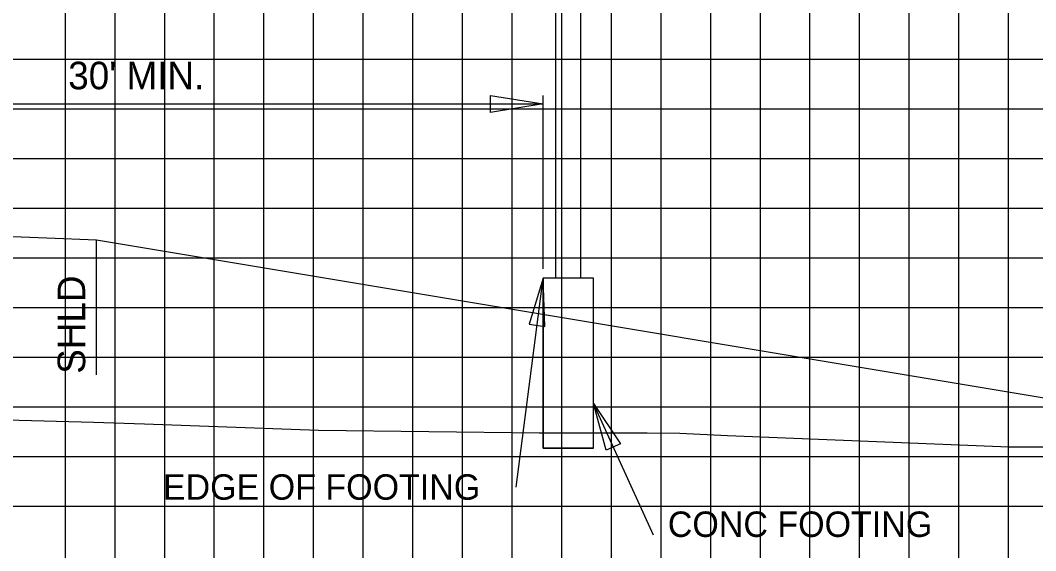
# Model space of a CAD drawing. Extents: x 1797809 to 2198143, y 249608 to 1237864.
# Drawn here: x 2195802.89 to 2195843.8, y 1237264.31 to 1237285.68 of the extents above; entities that cross this region are included whole.
import ezdxf

# ---------------------------------------------------------------- set-up
doc = ezdxf.new("R2010")
doc.units = 0
for name, color, linetype in [('3', 7, 'Continuous'), ('DESIGN - SHEET - Light Grid', 7, 'Continuous'), ('DESIGN - TRAFFIC CONTROL PERMANENT - Signs', 7, 'Continuous'), ('GSDIMS', 7, 'Continuous'), ('GSSHT', 7, 'Continuous'), ('Level 55', 7, 'Continuous'), ('Level 61', 7, 'Continuous'), ('V7Level1', 7, 'Continuous')]:
    doc.layers.add(name, color=color, linetype=linetype)

msp = doc.modelspace()

# ---------------------------------------------------------------- linework, layer by layer
at = {"layer": '3'}
for p, q in [((2195824.457, 1237296.419), (2195824.457, 1237275.294)), ((2195825.457, 1237296.419), (2195825.457, 1237275.294)), ((2195823.957, 1237275.665), (2195823.957, 1237282.653)), ((2195822.865, 1237266.868), (2195823.957, 1237275.294)), ((2195823.957, 1237268.442), (2195823.957, 1237275.294)), ((2195825.982, 1237275.294), (2195823.957, 1237275.294)), ((2195825.982, 1237268.442), (2195825.982, 1237275.294)), ((2195828.408, 1237264.931), (2195825.982, 1237270.233)), ((2195825.982, 1237268.442), (2195823.957, 1237268.442))]:
    msp.add_line(p, q, dxfattribs=at)
at = {"layer": 'DESIGN - SHEET - Light Grid'}
msp.add_lwpolyline([(2195845.52, 1237268.476), (2195843.58, 1237268.476), (2195842.73, 1237268.476), (2195831.377, 1237268.931), (2195829.46, 1237269.025), (2195828.141, 1237269.036), (2195826.695, 1237269.036), (2195824.93, 1237269.036), (2195823.799, 1237269.044), (2195814.908, 1237269.143), (2195807.888, 1237269.408), (2195805.837, 1237269.467), (2195801.343, 1237269.596)], dxfattribs=at)
at = {"layer": 'DESIGN - TRAFFIC CONTROL PERMANENT - Signs'}
msp.add_lwpolyline([(2195853.09, 1237268.957), (2195805.957, 1237276.813), (2195803.957, 1237276.893), (2195795.03, 1237277.25), (2195794.957, 1237277.323), (2195793.957, 1237277.363), (2195781.957, 1237277.627), (2195769.957, 1237277.891), (2195757.957, 1237278.155), (2195745.957, 1237278.419), (2195734.707, 1237278.171)], dxfattribs=at)
at = {"layer": 'GSDIMS'}
msp.add_line((2195805.957, 1237271.398), (2195805.957, 1237276.813), dxfattribs=at)
for points in [[(2195823.957, 1237282.306), (2195821.829, 1237281.959), (2195821.829, 1237282.653)], [(2195823.957, 1237275.294), (2195823.393, 1237273.429), (2195824.028, 1237273.346)], [(2195825.982, 1237270.233), (2195827.073, 1237268.618), (2195826.49, 1237268.352)]]:
    msp.add_lwpolyline(points, close=True, dxfattribs=at)
at = {"layer": 'GSSHT'}
for p, q in [((2195804.707, 1237258.106), (2195804.707, 1237318.106)), ((2195806.707, 1237258.106), (2195806.707, 1237318.106)), ((2195808.707, 1237258.106), (2195808.707, 1237318.106)), ((2195810.707, 1237258.106), (2195810.707, 1237318.106)), ((2195812.707, 1237258.106), (2195812.707, 1237318.106)), ((2195814.707, 1237258.106), (2195814.707, 1237318.106)), ((2195816.707, 1237258.106), (2195816.707, 1237318.106)), ((2195818.707, 1237258.106), (2195818.707, 1237318.106)), ((2195820.707, 1237258.106), (2195820.707, 1237318.106)), ((2195822.707, 1237258.106), (2195822.707, 1237318.106)), ((2195824.707, 1237258.106), (2195824.707, 1237318.106)), ((2195826.707, 1237258.106), (2195826.707, 1237318.106)), ((2195828.707, 1237258.106), (2195828.707, 1237318.106)), ((2195830.707, 1237258.106), (2195830.707, 1237318.106)), ((2195832.707, 1237258.106), (2195832.707, 1237318.106)), ((2195834.707, 1237258.106), (2195834.707, 1237318.106)), ((2195836.707, 1237258.106), (2195836.707, 1237318.106)), ((2195838.707, 1237258.106), (2195838.707, 1237318.106)), ((2195840.707, 1237258.106), (2195840.707, 1237318.106)), ((2195842.707, 1237258.106), (2195842.707, 1237318.106)), ((2195734.707, 1237284.106), (2195864.707, 1237284.106)), ((2195734.707, 1237282.106), (2195864.707, 1237282.106)), ((2195734.707, 1237280.106), (2195864.707, 1237280.106)), ((2195734.707, 1237278.106), (2195864.707, 1237278.106)), ((2195734.707, 1237276.106), (2195864.707, 1237276.106)), ((2195734.707, 1237274.106), (2195864.707, 1237274.106)), ((2195734.707, 1237272.106), (2195864.707, 1237272.106)), ((2195734.707, 1237270.106), (2195864.707, 1237270.106)), ((2195734.707, 1237268.106), (2195864.707, 1237268.106)), ((2195734.707, 1237266.106), (2195864.707, 1237266.106))]:
    msp.add_line(p, q, dxfattribs=at)
at = {"layer": 'Level 61'}
msp.add_line((2195793.957, 1237282.306), (2195823.957, 1237282.306), dxfattribs=at)
at = {"layer": 'V7Level1'}
msp.add_lwpolyline([(2195823.957, 1237268.442), (2195825.982, 1237268.442), (2195825.982, 1237275.294), (2195823.957, 1237275.294)], close=True, dxfattribs=at)

# ---------------------------------------------------------------- texts
at = {"layer": 'Level 55'}
for s, height, p in [("30' MIN.", 1.1105, (2195804.821, 1237282.899)), ('EDGE OF FOOTING', 1.02464, (2195808.635, 1237266.359)), ('CONC FOOTING', 1.02464, (2195828.978, 1237264.86))]:
    msp.add_text(s, height=height, dxfattribs=at).set_placement(p)
msp.add_text('SHLD', height=1.1105, rotation=90, dxfattribs=at).set_placement((2195805.505, 1237271.434))

doc.saveas('drawing.dxf')
